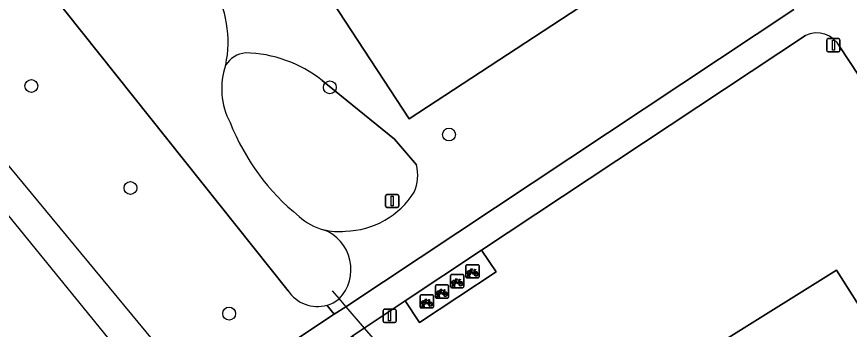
# Model space of a CAD drawing. Extents: x 158352 to 159489, y 383828 to 384603.
# Drawn here: x 158438.7 to 158502.1, y 384217.4 to 384241.1 of the extents above; entities that cross this region are included whole.
import ezdxf

# ---------------------------------------------------------------- set-up
doc = ezdxf.new("R2010")
doc.units = 0
for name, color, linetype in [('IMGEO_Boom', 7, 'Continuous'), ('IMGEO_Duiker', 7, 'Continuous'), ('IMGEO_Fietsenrek', 7, 'Continuous'), ('IMGEO_Groenvoorziening', 7, 'Continuous'), ('IMGEO_Lichtmast', 7, 'Continuous'), ('IMGEO_Loofbos', 7, 'Continuous'), ('IMGEO_Meer_plas_ven_vijver', 7, 'Continuous'), ('IMGEO_Terreindeel_gesloten', 7, 'Continuous'), ('IMGEO_Terreindeel_halfverhard', 7, 'Continuous'), ('IMGEO_Voetgangersgebied_gesloten', 7, 'Continuous'), ('IMGEO_Voetpad_onverhard', 7, 'Continuous')]:
    doc.layers.add(name, color=color, linetype=linetype)

msp = doc.modelspace()

# ---------------------------------------------------------------- linework, layer by layer
at = {"layer": 'IMGEO_Boom'}
for centre in [(158439.843, 384235.876), (158462.543, 384235.77), (158471.609, 384232.18), (158447.375, 384228.116), (158454.883, 384218.556)]:
    msp.add_circle(centre, 0.489, dxfattribs=at)
at = {"layer": 'IMGEO_Duiker'}
msp.add_lwpolyline([(158462.723, 384220.279), (158463.244, 384219.669), (158463.746, 384219.082), (158465.147, 384217.444), (158465.651, 384216.854), (158466.129, 384216.295), (158466.984, 384215.295)], dxfattribs=at)
at = {"layer": 'IMGEO_Fietsenrek'}
for p, q in [((158472.887, 384221.352), (158472.887, 384222.193)), ((158472.887, 384222.193), (158472.887, 384221.352)), ((158472.962, 384222.277), (158473.803, 384222.277)), ((158473.803, 384222.277), (158472.962, 384222.277)), ((158473.887, 384222.202), (158473.887, 384221.361)), ((158473.887, 384221.361), (158473.887, 384222.202)), ((158471.803, 384221.527), (158472.644, 384221.527)), ((158472.644, 384221.527), (158471.803, 384221.527)), ((158472.728, 384221.452), (158472.728, 384220.611)), ((158472.728, 384220.611), (158472.728, 384221.452)), ((158473.014, 384221.361), (158473.053, 384221.521)), ((158473.083, 384221.509), (158473.048, 384221.361)), ((158473.125, 384221.533), (158473.124, 384221.537)), ((158473.166, 384221.361), (158473.132, 384221.503)), ((158473.156, 384221.544), (158473.157, 384221.537)), ((158473.164, 384221.507), (158473.199, 384221.361)), ((158473.574, 384221.826), (158473.61, 384221.731)), ((158471.728, 384220.602), (158471.728, 384221.443)), ((158471.728, 384221.443), (158471.728, 384220.602)), ((158472.415, 384221.076), (158472.451, 384220.981)), ((158473.812, 384221.277), (158472.971, 384221.277)), ((158472.971, 384221.277), (158473.812, 384221.277)), ((158473.048, 384221.361), (158473.014, 384221.361)), ((158473.199, 384221.361), (158473.166, 384221.361)), ((158470.568, 384219.807), (158470.568, 384220.648)), ((158470.568, 384220.648), (158470.568, 384219.807)), ((158470.643, 384220.732), (158471.484, 384220.732)), ((158471.484, 384220.732), (158470.643, 384220.732)), ((158471.255, 384220.281), (158471.291, 384220.186)), ((158471.568, 384220.657), (158471.568, 384219.816)), ((158471.568, 384219.816), (158471.568, 384220.657)), ((158472.653, 384220.527), (158471.812, 384220.527)), ((158471.812, 384220.527), (158472.653, 384220.527)), ((158471.855, 384220.611), (158471.894, 384220.771)), ((158471.889, 384220.611), (158471.855, 384220.611)), ((158471.924, 384220.759), (158471.889, 384220.611)), ((158471.966, 384220.783), (158471.965, 384220.787)), ((158472.007, 384220.611), (158471.973, 384220.753)), ((158471.997, 384220.794), (158471.998, 384220.787)), ((158472.005, 384220.757), (158472.04, 384220.611)), ((158472.04, 384220.611), (158472.007, 384220.611)), ((158469.415, 384219.058), (158469.415, 384219.899)), ((158469.415, 384219.899), (158469.415, 384219.058)), ((158469.49, 384219.983), (158470.331, 384219.983)), ((158470.331, 384219.983), (158469.49, 384219.983)), ((158470.415, 384219.908), (158470.415, 384219.067)), ((158470.415, 384219.067), (158470.415, 384219.908)), ((158471.493, 384219.732), (158470.652, 384219.732)), ((158470.652, 384219.732), (158471.493, 384219.732)), ((158470.695, 384219.816), (158470.734, 384219.976)), ((158470.729, 384219.816), (158470.695, 384219.816)), ((158470.764, 384219.964), (158470.729, 384219.816)), ((158470.806, 384219.988), (158470.805, 384219.992)), ((158470.847, 384219.816), (158470.813, 384219.958)), ((158470.837, 384219.999), (158470.838, 384219.992)), ((158470.845, 384219.962), (158470.88, 384219.816)), ((158470.88, 384219.816), (158470.847, 384219.816)), ((158470.34, 384218.983), (158469.499, 384218.983)), ((158469.499, 384218.983), (158470.34, 384218.983)), ((158469.542, 384219.067), (158469.581, 384219.227)), ((158469.576, 384219.067), (158469.542, 384219.067)), ((158469.611, 384219.215), (158469.576, 384219.067)), ((158469.653, 384219.239), (158469.652, 384219.243)), ((158469.694, 384219.067), (158469.66, 384219.209)), ((158469.684, 384219.25), (158469.685, 384219.243)), ((158469.692, 384219.213), (158469.727, 384219.067)), ((158469.727, 384219.067), (158469.694, 384219.067)), ((158470.102, 384219.532), (158470.138, 384219.437))]:
    msp.add_line(p, q, dxfattribs=at)
for points in [[(158473.221, 384221.751), (158473.169, 384221.661), (158473.129, 384221.636), (158473.13, 384221.683), (158473.185, 384221.777)], [(158473.2, 384221.803), (158473.295, 384221.967), (158473.381, 384221.953), (158473.383, 384221.944), (158473.327, 384221.933), (158473.3, 384221.888), (158473.556, 384221.847)], [(158473.496, 384221.559), (158473.446, 384221.559), (158473.255, 384221.81), (158473.236, 384221.778)], [(158473.543, 384221.822), (158473.286, 384221.863), (158473.269, 384221.834), (158473.436, 384221.614), (158473.543, 384221.822)], [(158473.591, 384221.724), (158473.561, 384221.801), (158473.452, 384221.583), (158473.495, 384221.583)], [(158473.525, 384221.583), (158473.645, 384221.582), (158473.601, 384221.696)], [(158473.621, 384221.703), (158473.676, 384221.558), (158473.526, 384221.558)], [(158473.556, 384221.847), (158473.581, 384221.896), (158473.575, 384221.9), (158473.552, 384221.904), (158473.54, 384221.911), (158473.539, 384221.914), (158473.541, 384221.919), (158473.636, 384221.904), (158473.638, 384221.894), (158473.628, 384221.881), (158473.616, 384221.875), (158473.602, 384221.881), (158473.574, 384221.826)], [(158472.062, 384221.001), (158472.01, 384220.911), (158471.97, 384220.886), (158471.971, 384220.933), (158472.026, 384221.027)], [(158472.041, 384221.053), (158472.136, 384221.217), (158472.222, 384221.203), (158472.224, 384221.194), (158472.168, 384221.183), (158472.141, 384221.138), (158472.397, 384221.097)], [(158472.337, 384220.809), (158472.287, 384220.809), (158472.096, 384221.06), (158472.077, 384221.028)], [(158472.384, 384221.072), (158472.127, 384221.113), (158472.11, 384221.084), (158472.277, 384220.864), (158472.384, 384221.072)], [(158472.432, 384220.974), (158472.402, 384221.051), (158472.293, 384220.833), (158472.336, 384220.833)], [(158472.366, 384220.833), (158472.486, 384220.832), (158472.442, 384220.946)], [(158472.462, 384220.953), (158472.517, 384220.808), (158472.367, 384220.808)], [(158472.397, 384221.097), (158472.422, 384221.146), (158472.416, 384221.15), (158472.393, 384221.154), (158472.381, 384221.161), (158472.38, 384221.164), (158472.382, 384221.169), (158472.477, 384221.154), (158472.479, 384221.144), (158472.469, 384221.131), (158472.457, 384221.125), (158472.443, 384221.131), (158472.415, 384221.076)], [(158470.902, 384220.206), (158470.85, 384220.116), (158470.81, 384220.091), (158470.811, 384220.138), (158470.866, 384220.232)], [(158470.881, 384220.258), (158470.976, 384220.422), (158471.062, 384220.408), (158471.064, 384220.399), (158471.008, 384220.388), (158470.981, 384220.343), (158471.237, 384220.302)], [(158471.177, 384220.014), (158471.127, 384220.014), (158470.936, 384220.265), (158470.917, 384220.233)], [(158471.224, 384220.277), (158470.967, 384220.318), (158470.95, 384220.289), (158471.117, 384220.069), (158471.224, 384220.277)], [(158471.272, 384220.179), (158471.242, 384220.256), (158471.133, 384220.038), (158471.176, 384220.038)], [(158471.237, 384220.302), (158471.262, 384220.351), (158471.256, 384220.355), (158471.233, 384220.359), (158471.221, 384220.366), (158471.22, 384220.369), (158471.222, 384220.374), (158471.317, 384220.359), (158471.319, 384220.349), (158471.309, 384220.336), (158471.297, 384220.33), (158471.283, 384220.336), (158471.255, 384220.281)], [(158469.728, 384219.509), (158469.823, 384219.673), (158469.909, 384219.659), (158469.911, 384219.65), (158469.855, 384219.639), (158469.828, 384219.594), (158470.084, 384219.553)], [(158470.071, 384219.528), (158469.814, 384219.569), (158469.797, 384219.54), (158469.964, 384219.32), (158470.071, 384219.528)], [(158470.084, 384219.553), (158470.109, 384219.602), (158470.103, 384219.606), (158470.08, 384219.61), (158470.068, 384219.617), (158470.067, 384219.62), (158470.069, 384219.625), (158470.164, 384219.61), (158470.166, 384219.6), (158470.156, 384219.587), (158470.144, 384219.581), (158470.13, 384219.587), (158470.102, 384219.532)], [(158471.206, 384220.038), (158471.326, 384220.037), (158471.282, 384220.151)], [(158471.302, 384220.158), (158471.357, 384220.013), (158471.207, 384220.013)], [(158469.749, 384219.457), (158469.697, 384219.367), (158469.657, 384219.342), (158469.658, 384219.389), (158469.713, 384219.483)], [(158470.024, 384219.265), (158469.974, 384219.265), (158469.783, 384219.516), (158469.764, 384219.484)], [(158470.119, 384219.43), (158470.089, 384219.507), (158469.98, 384219.289), (158470.023, 384219.289)], [(158470.053, 384219.289), (158470.173, 384219.288), (158470.129, 384219.402)], [(158470.149, 384219.409), (158470.204, 384219.264), (158470.054, 384219.264)]]:
    msp.add_lwpolyline(points, dxfattribs=at)
for centre, radius, start, end in [((158472.965, 384222.199), 0.0779, 92.4484, 184.28452), ((158472.965, 384222.199), 0.0779, 92.4484, 184.28452), ((158473.809, 384222.199), 0.0779, 2.4484, 94.28452), ((158473.809, 384222.199), 0.0779, 2.4484, 94.28452), ((158471.806, 384221.449), 0.0779, 92.4484, 184.28452), ((158471.806, 384221.449), 0.0779, 92.4484, 184.28452), ((158472.65, 384221.449), 0.0779, 2.4484, 94.28452), ((158472.65, 384221.449), 0.0779, 2.4484, 94.28452), ((158473.127, 384221.662), 0.159, 62.67661, 242.13685), ((158473.127, 384221.662), 0.129, 63.31916, 238.90302), ((158473.107, 384221.533), 0.0499, 12.8025, 158.69338), ((158473.127, 384221.662), 0.159, 253.99666, 271.78671), ((158473.107, 384221.533), 0.0174, 12.8025, 163.45023), ((158473.127, 384221.662), 0.129, 253.41502, 269.02044), ((158473.127, 384221.662), 0.129, 283.60429, 43.43025), ((158473.127, 384221.662), 0.159, 283.5766, 46.60424), ((158473.654, 384221.578), 0.159, 113.3408, 178.32165), ((158473.654, 384221.578), 0.159, 187.0065, 105.77075), ((158473.654, 384221.578), 0.129, 113.92302, 177.95563), ((158473.654, 384221.578), 0.129, 188.67146, 104.58832), ((158471.968, 384220.912), 0.159, 62.67661, 242.13685), ((158471.968, 384220.912), 0.129, 63.31916, 238.90302), ((158471.948, 384220.783), 0.0499, 12.8025, 158.69338), ((158471.968, 384220.912), 0.129, 283.60429, 43.43025), ((158471.968, 384220.912), 0.159, 283.5766, 46.60424), ((158472.495, 384220.828), 0.159, 113.3408, 178.32165), ((158472.495, 384220.828), 0.159, 187.0065, 105.77075), ((158472.495, 384220.828), 0.129, 113.92302, 177.95563), ((158472.495, 384220.828), 0.129, 188.67146, 104.58832), ((158472.965, 384221.355), 0.0779, 182.4484, 274.28452), ((158472.965, 384221.355), 0.0779, 182.4484, 274.28452), ((158473.809, 384221.355), 0.0779, 272.4484, 4.28452), ((158473.809, 384221.355), 0.0779, 272.4484, 4.28452), ((158470.646, 384220.654), 0.0779, 92.4484, 184.28452), ((158470.646, 384220.654), 0.0779, 92.4484, 184.28452), ((158470.808, 384220.117), 0.159, 62.67661, 242.13685), ((158470.808, 384220.117), 0.129, 63.31916, 238.90302), ((158470.808, 384220.117), 0.129, 283.60429, 43.43025), ((158470.808, 384220.117), 0.159, 283.5766, 46.60424), ((158471.335, 384220.033), 0.159, 113.3408, 178.32165), ((158471.335, 384220.033), 0.159, 187.0065, 105.77075), ((158471.49, 384220.654), 0.0779, 2.4484, 94.28452), ((158471.49, 384220.654), 0.0779, 2.4484, 94.28452), ((158471.806, 384220.605), 0.0779, 182.4484, 274.28452), ((158471.806, 384220.605), 0.0779, 182.4484, 274.28452), ((158471.968, 384220.912), 0.159, 253.99666, 271.78671), ((158471.948, 384220.783), 0.0174, 12.8025, 163.45023), ((158471.968, 384220.912), 0.129, 253.41502, 269.02044), ((158472.65, 384220.605), 0.0779, 272.4484, 4.28452), ((158472.65, 384220.605), 0.0779, 272.4484, 4.28452), ((158469.493, 384219.905), 0.0779, 92.4484, 184.28452), ((158469.493, 384219.905), 0.0779, 92.4484, 184.28452), ((158470.337, 384219.905), 0.0779, 2.4484, 94.28452), ((158470.337, 384219.905), 0.0779, 2.4484, 94.28452), ((158470.646, 384219.81), 0.0779, 182.4484, 274.28452), ((158470.646, 384219.81), 0.0779, 182.4484, 274.28452), ((158470.788, 384219.988), 0.0499, 12.8025, 158.69338), ((158470.808, 384220.117), 0.159, 253.99666, 271.78671), ((158470.788, 384219.988), 0.0174, 12.8025, 163.45023), ((158470.808, 384220.117), 0.129, 253.41502, 269.02044), ((158471.335, 384220.033), 0.129, 113.92302, 177.95563), ((158471.335, 384220.033), 0.129, 188.67146, 104.58832), ((158471.49, 384219.81), 0.0779, 272.4484, 4.28452), ((158471.49, 384219.81), 0.0779, 272.4484, 4.28452), ((158469.493, 384219.061), 0.0779, 182.4484, 274.28452), ((158469.493, 384219.061), 0.0779, 182.4484, 274.28452), ((158469.655, 384219.368), 0.159, 62.67661, 242.13685), ((158469.655, 384219.368), 0.129, 63.31916, 238.90302), ((158469.635, 384219.239), 0.0499, 12.8025, 158.69338), ((158469.655, 384219.368), 0.159, 253.99666, 271.78671), ((158469.635, 384219.239), 0.0174, 12.8025, 163.45023), ((158469.655, 384219.368), 0.129, 253.41502, 269.02044), ((158469.655, 384219.368), 0.129, 283.60429, 43.43025), ((158469.655, 384219.368), 0.159, 283.5766, 46.60424), ((158470.182, 384219.284), 0.159, 113.3408, 178.32165), ((158470.182, 384219.284), 0.159, 187.0065, 105.77075), ((158470.182, 384219.284), 0.129, 113.92302, 177.95563), ((158470.182, 384219.284), 0.129, 188.67146, 104.58832), ((158470.337, 384219.061), 0.0779, 272.4484, 4.28452), ((158470.337, 384219.061), 0.0779, 272.4484, 4.28452)]:
    msp.add_arc(centre, radius, start, end, dxfattribs=at)
at = {"layer": 'IMGEO_Groenvoorziening'}
for points in [[(158485.58, 384244.531), (158468.579, 384233.386), (158449.591, 384262.378), (158466.581, 384273.526)], [(158484.597, 384211.572), (158501.075, 384221.867), (158525.85, 384182.855), (158509.079, 384172.688)]]:
    msp.add_lwpolyline(points, close=True, dxfattribs=at)
for points in [[(158389.929, 384247.372), (158382.576, 384240.687), (158449.195, 384194.473), (158462.023, 384196.603), (158416.201, 384252.949)], [(158462.309, 384219.192), (158462.876, 384218.505), (158463.746, 384219.082), (158497.826, 384241.681)], [(158498.715, 384239.72), (158474.081, 384223.373), (158475.181, 384221.732), (158469.363, 384217.866), (158468.281, 384219.524), (158465.147, 384217.444), (158464.245, 384216.846), (158465.549, 384215.266)], [(158513.779, 384219.963), (158501.334, 384238.849)], [(158469.13, 384229.872), (158467.459, 384231.837), (158461.945, 384236.293)], [(158461.945, 384236.293), (158467.459, 384231.837), (158469.13, 384229.872)]]:
    msp.add_lwpolyline(points, dxfattribs=at)
for centre, radius, start, end in [((158446.158, 384239.228), 8.644, 348.1746, 30.59644), ((158499.563, 384237.896), 2.011, 28.27597, 114.93291), ((158456.321, 384236.398), 2.006, 95.87222, 148.12479), ((158456.321, 384236.398), 2.006, 95.87222, 148.12479), ((158455.907, 384228.672), 9.724, 51.60965, 88.76545), ((158455.907, 384228.672), 9.724, 51.60965, 88.76545), ((158459.747, 384235.661), 5.435, 160.70625, 208.22562), ((158471.135, 384239.474), 17.389, 201.53345, 231.05002), ((158466.052, 384229.075), 3.179, 336.15186, 14.51219), ((158466.052, 384229.075), 3.179, 336.15186, 14.51219), ((158463.542, 384231.241), 6.423, 271.62073, 327.50542), ((158463.542, 384231.241), 6.423, 271.62073, 327.50542), ((158463.213, 384229.272), 4.483, 227.8218, 255.09573), ((158463.209, 384229.281), 4.49, 255.1697, 276.58077), ((158463.209, 384229.281), 4.49, 255.1697, 276.58077), ((158460.915, 384221.914), 3.235, 316.04836, 69.27154), ((158461.587, 384221.762), 2.669, 285.69022, 308.36753)]:
    msp.add_arc(centre, radius, start, end, dxfattribs=at)
at = {"layer": 'IMGEO_Lichtmast'}
for p, q in [((158500.346, 384238.576), (158500.346, 384239.376)), ((158500.346, 384239.376), (158500.346, 384238.576)), ((158500.446, 384239.476), (158501.236, 384239.476)), ((158501.236, 384239.476), (158500.446, 384239.476)), ((158501.336, 384239.376), (158501.336, 384238.576)), ((158501.336, 384238.576), (158501.336, 384239.376)), ((158501.236, 384238.476), (158500.446, 384238.476)), ((158500.446, 384238.476), (158501.236, 384238.476)), ((158466.786, 384226.725), (158466.786, 384227.525)), ((158466.786, 384227.525), (158466.786, 384226.725)), ((158466.886, 384227.625), (158467.676, 384227.625)), ((158467.676, 384227.625), (158466.886, 384227.625)), ((158467.776, 384227.525), (158467.776, 384226.725)), ((158467.776, 384226.725), (158467.776, 384227.525)), ((158467.676, 384226.625), (158466.886, 384226.625)), ((158466.886, 384226.625), (158467.676, 384226.625)), ((158466.587, 384217.981), (158466.587, 384218.781)), ((158466.587, 384218.781), (158466.587, 384217.981)), ((158466.687, 384218.881), (158467.477, 384218.881)), ((158467.477, 384218.881), (158466.687, 384218.881)), ((158467.577, 384218.781), (158467.577, 384217.981)), ((158467.577, 384217.981), (158467.577, 384218.781)), ((158467.477, 384217.881), (158466.687, 384217.881)), ((158466.687, 384217.881), (158467.477, 384217.881))]:
    msp.add_line(p, q, dxfattribs=at)
for points in [[(158500.766, 384239.351), (158500.916, 384239.351), (158500.916, 384238.601), (158500.766, 384238.601), (158500.766, 384239.351)], [(158467.206, 384227.5), (158467.356, 384227.5), (158467.356, 384226.75), (158467.206, 384226.75), (158467.206, 384227.5)], [(158467.007, 384218.756), (158467.157, 384218.756), (158467.157, 384218.006), (158467.007, 384218.006), (158467.007, 384218.756)]]:
    msp.add_lwpolyline(points, dxfattribs=at)
for centre, start, end in [((158500.446, 384239.376), 90, 180), ((158500.446, 384239.376), 90, 180), ((158501.236, 384239.376), 0, 90), ((158501.236, 384239.376), 360, 90), ((158500.446, 384238.576), 180, 270), ((158500.446, 384238.576), 180, 270), ((158501.236, 384238.576), 270, 0), ((158501.236, 384238.576), 270, 0), ((158466.886, 384227.525), 90, 180), ((158466.886, 384227.525), 90, 180), ((158467.676, 384227.525), 0, 90), ((158467.676, 384227.525), 360, 90), ((158466.886, 384226.725), 180, 270), ((158466.886, 384226.725), 180, 270), ((158467.676, 384226.725), 270, 0), ((158467.676, 384226.725), 270, 0), ((158466.687, 384218.781), 90, 180), ((158466.687, 384218.781), 90, 180), ((158467.477, 384218.781), 0, 90), ((158467.477, 384218.781), 360, 90), ((158466.687, 384217.981), 180, 270), ((158466.687, 384217.981), 180, 270), ((158467.477, 384217.981), 270, 0), ((158467.477, 384217.981), 270, 0)]:
    msp.add_arc(centre, 0.1, start, end, dxfattribs=at)
at = {"layer": 'IMGEO_Loofbos'}
for points in [[(158434.147, 384253.366), (158427.196, 384261.9), (158424.94, 384265.357), (158421.634, 384263.32), (158420.84, 384264.608), (158413.505, 384259.749), (158417.867, 384254.264), (158452.894, 384211.887), (158462.876, 384218.505), (158462.309, 384219.192)], [(158459.374, 384220.289), (158434.473, 384251.544)]]:
    msp.add_lwpolyline(points, dxfattribs=at)
msp.add_arc((158461.592, 384221.748), 2.655, 213.34547, 285.66657, dxfattribs=at)
at = {"layer": 'IMGEO_Meer_plas_ven_vijver'}
msp.add_lwpolyline([(158434.473, 384251.544), (158459.374, 384220.289)], dxfattribs=at)
for centre, radius, start, end in [((158446.158, 384239.228), 8.644, 348.1746, 30.59644), ((158459.747, 384235.661), 5.435, 160.70625, 208.22562), ((158471.135, 384239.474), 17.389, 201.53345, 231.05002), ((158463.213, 384229.272), 4.483, 227.8218, 255.09573), ((158460.915, 384221.914), 3.235, 316.04836, 69.27154), ((158461.592, 384221.748), 2.655, 213.34547, 285.66657), ((158461.587, 384221.762), 2.669, 285.69022, 308.36753)]:
    msp.add_arc(centre, radius, start, end, dxfattribs=at)
at = {"layer": 'IMGEO_Terreindeel_gesloten'}
msp.add_lwpolyline([(158485.58, 384244.531), (158466.581, 384273.526), (158449.591, 384262.378), (158468.579, 384233.386)], close=True, dxfattribs=at)
at = {"layer": 'IMGEO_Terreindeel_halfverhard'}
msp.add_lwpolyline([(158484.597, 384211.572), (158509.079, 384172.688), (158525.85, 384182.855), (158501.075, 384221.867)], close=True, dxfattribs=at)
at = {"layer": 'IMGEO_Voetgangersgebied_gesloten'}
for points in [[(158497.826, 384241.681), (158463.746, 384219.082), (158462.876, 384218.505), (158452.894, 384211.887), (158454.269, 384210.225), (158464.245, 384216.846), (158465.147, 384217.444), (158468.281, 384219.524), (158474.081, 384223.373), (158498.715, 384239.72)], [(158501.334, 384238.849), (158513.779, 384219.963), (158540.118, 384179.915), (158551.936, 384161.945)]]:
    msp.add_lwpolyline(points, dxfattribs=at)
msp.add_arc((158499.563, 384237.896), 2.011, 28.27597, 114.93291, dxfattribs=at)
at = {"layer": 'IMGEO_Voetpad_onverhard'}
msp.add_lwpolyline([(158474.081, 384223.373), (158468.281, 384219.524), (158469.363, 384217.866), (158475.181, 384221.732)], close=True, dxfattribs=at)

doc.saveas('drawing.dxf')
